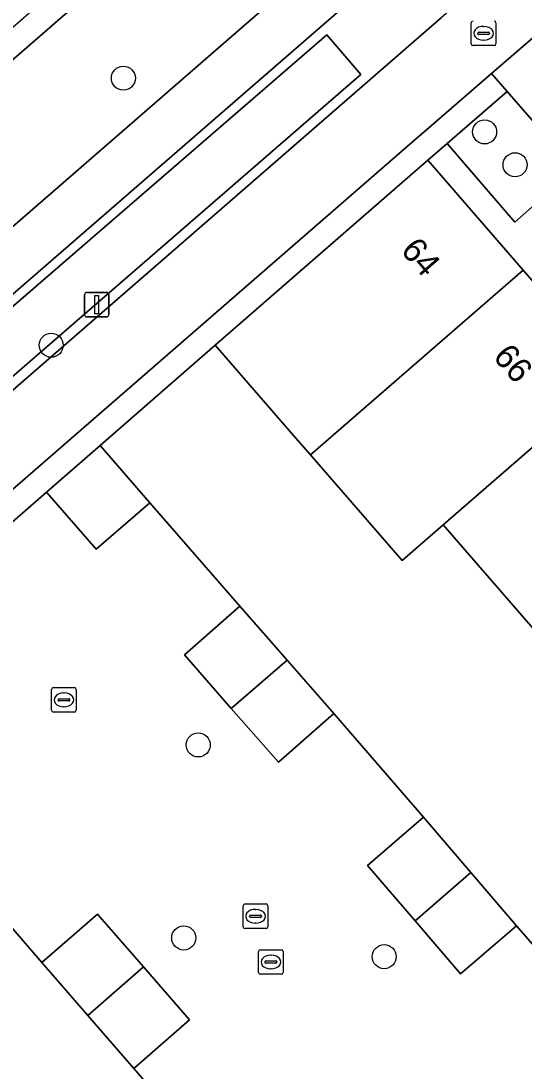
# Model space of a CAD drawing. Extents: x 155887 to 156869, y 383880 to 384678.
# Drawn here: x 156584.72 to 156605.19, y 384333.07 to 384375.74 of the extents above; entities that cross this region are included whole.
import ezdxf

# ---------------------------------------------------------------- set-up
doc = ezdxf.new("R2010")
doc.units = 0
for name, color, linetype in [('IMGEO_Boom', 7, 'Continuous'), ('IMGEO_Erf', 7, 'Continuous'), ('IMGEO_Fietspad_gesloten', 7, 'Continuous'), ('IMGEO_Greppel_droge_sloot', 7, 'Continuous'), ('IMGEO_Groenvoorziening', 7, 'Continuous'), ('IMGEO_Haag', 7, 'Continuous'), ('IMGEO_Kolk', 7, 'Continuous'), ('IMGEO_Lichtmast', 7, 'Continuous'), ('IMGEO_Pand', 7, 'Continuous'), ('IMGEO_Pand_nummerreeks', 7, 'Continuous'), ('IMGEO_Rijbaan_lokaal_open', 7, 'Continuous'), ('IMGEO_Rioolput', 7, 'Continuous'), ('IMGEO_Voetpad_gesloten', 7, 'Continuous'), ('IMGEO_Voetpad_open', 7, 'Continuous')]:
    doc.layers.add(name, color=color, linetype=linetype)

msp = doc.modelspace()

# ---------------------------------------------------------------- linework, layer by layer
at = {"layer": 'IMGEO_Boom'}
for centre in [(156588.884, 384373.419), (156603.586, 384371.237), (156604.824, 384369.901), (156585.948, 384362.566), (156591.931, 384346.318), (156591.341, 384338.473), (156599.498, 384337.713)]:
    msp.add_circle(centre, 0.489, dxfattribs=at)
at = {"layer": 'IMGEO_Erf'}
for points in [[(156605.639, 384350.953), (156601.895, 384355.265), (156600.227, 384353.816), (156596.579, 384358.015), (156596.499, 384358.107), (156595.904, 384358.793), (156592.624, 384362.567), (156587.935, 384358.489), (156589.957, 384356.164), (156593.625, 384351.963), (156595.546, 384349.768), (156597.449, 384347.593), (156601.095, 384343.377), (156603.02, 384341.134), (156604.877, 384338.97), (156608.548, 384334.763)], [(156593.073, 384328.831), (156589.316, 384333.172), (156587.444, 384335.326), (156585.573, 384337.478), (156581.869, 384341.752), (156579.963, 384343.947), (156578.024, 384346.181), (156576.191, 384348.293), (156570.287, 384343.172), (156573.567, 384339.398), (156574.066, 384338.823), (156577.808, 384334.516), (156581.552, 384330.207)]]:
    msp.add_lwpolyline(points, dxfattribs=at)
at = {"layer": 'IMGEO_Fietspad_gesloten'}
for points in [[(156648.55, 384416.417), (156603.807, 384377.588), (156601.828, 384375.893), (156557.079, 384337.043), (156554.933, 384335.268), (156551.774, 384332.513), (156513.461, 384299.101), (156507.808, 384294.187), (156504.978, 384291.727), (156500, 384287.4), (156473.684, 384264.525)], [(156558.966, 384334.66), (156561.392, 384336.777), (156562.189, 384337.469), (156600.633, 384370.82), (156601.427, 384371.495), (156603.862, 384373.612), (156605.833, 384375.304), (156608.293, 384377.417), (156609.06, 384378.112), (156647.459, 384411.414)]]:
    msp.add_lwpolyline(points, dxfattribs=at)
at = {"layer": 'IMGEO_Greppel_droge_sloot'}
msp.add_lwpolyline([(156559.601, 384339.842), (156598.547, 384373.567), (156597.161, 384375.18), (156558.195, 384341.529)], close=True, dxfattribs=at)
at = {"layer": 'IMGEO_Groenvoorziening'}
for points in [[(156576.446, 384367.3), (156595.213, 384383.587), (156594.563, 384384.346), (156592.13, 384382.234), (156591.32, 384381.532), (156582.665, 384373.991), (156577.91, 384369.876), (156575.799, 384368.047)], [(156579.802, 384363.427), (156598.543, 384379.697), (156595.213, 384383.587), (156576.446, 384367.3)], [(156598.547, 384373.567), (156559.601, 384339.842), (156558.195, 384341.529), (156597.161, 384375.18)], [(156584.891, 384355.84), (156585.757, 384356.596), (156587.935, 384358.489), (156592.624, 384362.567), (156601.274, 384370.085), (156602.057, 384370.764), (156604.5, 384372.882), (156603.862, 384373.612), (156601.427, 384371.495), (156600.633, 384370.82), (156562.189, 384337.469), (156561.392, 384336.777), (156558.966, 384334.66), (156559.492, 384334.059), (156559.622, 384333.909), (156562.071, 384336.045), (156562.844, 384336.719), (156570.287, 384343.172), (156576.191, 384348.293)], [(156604.5, 384372.882), (156602.057, 384370.764), (156604.812, 384367.563), (156607.257, 384369.727)]]:
    msp.add_lwpolyline(points, close=True, dxfattribs=at)
for points in [[(156599.719, 384377.942), (156555.463, 384339.578)], [(156555.372, 384339.037), (156557.079, 384337.043), (156601.828, 384375.893)]]:
    msp.add_lwpolyline(points, dxfattribs=at)
at = {"layer": 'IMGEO_Haag'}
for points in [[(156576.446, 384367.3), (156595.213, 384383.587), (156594.563, 384384.346), (156592.13, 384382.234), (156591.32, 384381.532), (156582.665, 384373.991), (156577.91, 384369.876), (156575.799, 384368.047)], [(156584.891, 384355.84), (156585.757, 384356.596), (156587.935, 384358.489), (156592.624, 384362.567), (156601.274, 384370.085), (156602.057, 384370.764), (156604.5, 384372.882), (156603.862, 384373.612), (156601.427, 384371.495), (156600.633, 384370.82), (156562.189, 384337.469), (156561.392, 384336.777), (156558.966, 384334.66), (156559.492, 384334.059), (156559.622, 384333.909), (156562.071, 384336.045), (156562.844, 384336.719), (156570.287, 384343.172), (156576.191, 384348.293)]]:
    msp.add_lwpolyline(points, close=True, dxfattribs=at)
at = {"layer": 'IMGEO_Kolk'}
for p, q in [((156585.964, 384347.726), (156585.964, 384348.578)), ((156586.039, 384348.652), (156586.891, 384348.652)), ((156586.452, 384348.432), (156586.477, 384348.432)), ((156586.965, 384348.578), (156586.965, 384347.726)), ((156586.223, 384348.146), (156586.223, 384348.158)), ((156586.661, 384348.109), (156586.263, 384348.109)), ((156586.266, 384348.195), (156586.664, 384348.195)), ((156586.707, 384348.158), (156586.707, 384348.146)), ((156586.891, 384347.652), (156586.039, 384347.652)), ((156586.475, 384347.872), (156586.45, 384347.872)), ((156593.838, 384339.854), (156594.69, 384339.854)), ((156593.763, 384338.928), (156593.763, 384339.78)), ((156594.065, 384339.397), (156594.463, 384339.397)), ((156594.251, 384339.634), (156594.276, 384339.634)), ((156594.764, 384339.78), (156594.764, 384338.928)), ((156594.022, 384339.348), (156594.022, 384339.36)), ((156594.46, 384339.311), (156594.062, 384339.311)), ((156594.274, 384339.074), (156594.249, 384339.074)), ((156594.506, 384339.36), (156594.506, 384339.348)), ((156594.69, 384338.854), (156593.838, 384338.854))]:
    msp.add_line(p, q, dxfattribs=at)
for points in [[(156585.964, 384347.726), (156585.964, 384348.578)], [(156586.039, 384348.652), (156586.891, 384348.652)], [(156586.965, 384348.578), (156586.965, 384347.726)], [(156586.891, 384347.652), (156586.039, 384347.652)], [(156593.838, 384339.854), (156594.69, 384339.854)], [(156593.763, 384338.928), (156593.763, 384339.78)], [(156594.764, 384339.78), (156594.764, 384338.928)], [(156594.69, 384338.854), (156593.838, 384338.854)]]:
    msp.add_lwpolyline(points, dxfattribs=at)
for centre, radius, start, end in [((156586.041, 384348.576), 0.0765, 91.552, 178.448), ((156586.041, 384348.576), 0.0765, 91.552, 178.448), ((156586.889, 384348.576), 0.0765, 1.552, 88.448), ((156586.889, 384348.576), 0.0765, 1.552, 88.448), ((156586.263, 384348.155), 0.0403, 85.8775, 175.7526), ((156586.26, 384348.145), 0.0366, 178.938, 274.7102), ((156586.664, 384348.152), 0.043, 264.8664, 352.4533), ((156586.668, 384348.157), 0.0386, 1.7309, 96.639), ((156586.041, 384347.728), 0.0765, 181.552, 268.448), ((156586.041, 384347.728), 0.0765, 181.552, 268.448), ((156586.889, 384347.728), 0.0765, 271.552, 358.448), ((156586.889, 384347.728), 0.0765, 271.552, 358.448), ((156593.84, 384339.778), 0.0765, 91.552, 178.448), ((156593.84, 384339.778), 0.0765, 91.552, 178.448), ((156594.688, 384339.778), 0.0765, 1.552, 88.448), ((156594.688, 384339.778), 0.0765, 1.552, 88.448), ((156594.062, 384339.357), 0.0403, 85.8775, 175.7526), ((156594.467, 384339.359), 0.0386, 1.7309, 96.639), ((156594.059, 384339.347), 0.0366, 178.938, 274.7102), ((156594.463, 384339.354), 0.043, 264.8664, 352.4533), ((156593.84, 384338.93), 0.0765, 181.552, 268.448), ((156593.84, 384338.93), 0.0765, 181.552, 268.448), ((156594.688, 384338.93), 0.0765, 271.552, 358.448), ((156594.688, 384338.93), 0.0765, 271.552, 358.448)]:
    msp.add_arc(centre, radius, start, end, dxfattribs=at)
for centre, major_axis, ratio, start_param, end_param in [((156586.451, 384348.152), (-0.387, 0.002), 0.722429, 4.712389, 7.853982), ((156586.476, 384348.152), (-0.39, 0.002), 0.717154, 1.570796, 4.712389), ((156594.25, 384339.354), (-0.387, 0.002), 0.722429, 4.712389, 7.853982), ((156594.275, 384339.354), (-0.39, 0.002), 0.717154, 1.570796, 4.712389)]:
    msp.add_ellipse(centre, major_axis=major_axis, ratio=ratio, start_param=start_param, end_param=end_param, dxfattribs=at)
at = {"layer": 'IMGEO_Lichtmast'}
for p, q in [((156587.303, 384363.815), (156587.303, 384364.615)), ((156587.303, 384364.615), (156587.303, 384363.815)), ((156587.403, 384364.715), (156588.193, 384364.715)), ((156588.193, 384364.715), (156587.403, 384364.715)), ((156588.293, 384364.615), (156588.293, 384363.815)), ((156588.293, 384363.815), (156588.293, 384364.615)), ((156588.193, 384363.715), (156587.403, 384363.715)), ((156587.403, 384363.715), (156588.193, 384363.715))]:
    msp.add_line(p, q, dxfattribs=at)
msp.add_lwpolyline([(156587.723, 384364.59), (156587.873, 384364.59), (156587.873, 384363.84), (156587.723, 384363.84), (156587.723, 384364.59)], dxfattribs=at)
for centre, start, end in [((156587.403, 384364.615), 90, 180), ((156587.403, 384364.615), 90, 180), ((156588.193, 384364.615), 0, 90), ((156588.193, 384364.615), 360, 90), ((156587.403, 384363.815), 180, 270), ((156587.403, 384363.815), 180, 270), ((156588.193, 384363.815), 270, 0), ((156588.193, 384363.815), 270, 0)]:
    msp.add_arc(centre, 0.1, start, end, dxfattribs=at)
at = {"layer": 'IMGEO_Pand'}
for points in [[(156605.151, 384365.621), (156601.274, 384370.085), (156592.624, 384362.567), (156595.904, 384358.793), (156596.499, 384358.107)], [(156608.888, 384361.32), (156605.151, 384365.621), (156596.499, 384358.107), (156596.579, 384358.015), (156600.227, 384353.816), (156601.895, 384355.265)], [(156612.624, 384357.019), (156608.888, 384361.32), (156601.895, 384355.265), (156605.639, 384350.953)], [(156585.757, 384356.596), (156587.779, 384354.271), (156589.957, 384356.164), (156587.935, 384358.489)], [(156593.278, 384347.804), (156595.546, 384349.768), (156593.625, 384351.963), (156591.367, 384349.987)], [(156593.278, 384347.804), (156595.191, 384345.617), (156597.449, 384347.593), (156595.546, 384349.768)], [(156600.755, 384339.166), (156603.02, 384341.134), (156601.095, 384343.377), (156598.818, 384341.423)], [(156600.755, 384339.166), (156602.6, 384337.016), (156604.877, 384338.97), (156603.02, 384341.134)], [(156587.444, 384335.326), (156589.708, 384337.294), (156587.837, 384339.446), (156585.573, 384337.478)], [(156587.444, 384335.326), (156589.316, 384333.172), (156591.58, 384335.14), (156589.708, 384337.294)]]:
    msp.add_lwpolyline(points, close=True, dxfattribs=at)
at = {"layer": 'IMGEO_Rijbaan_lokaal_open'}
for points in [[(156608.548, 384334.763), (156604.877, 384338.97), (156602.6, 384337.016), (156600.755, 384339.166), (156598.818, 384341.423), (156601.095, 384343.377), (156597.449, 384347.593), (156595.191, 384345.617), (156593.278, 384347.804), (156591.367, 384349.987), (156593.625, 384351.963), (156589.957, 384356.164), (156587.779, 384354.271), (156585.757, 384356.596), (156584.891, 384355.84), (156576.191, 384348.293)], [(156581.869, 384341.752), (156585.573, 384337.478), (156587.837, 384339.446), (156589.708, 384337.294), (156591.58, 384335.14), (156589.316, 384333.172), (156593.073, 384328.831)]]:
    msp.add_lwpolyline(points, dxfattribs=at)
at = {"layer": 'IMGEO_Rioolput'}
for p, q in [((156603.044, 384374.818), (156603.044, 384375.67)), ((156603.303, 384375.238), (156603.303, 384375.25)), ((156603.346, 384375.287), (156603.744, 384375.287)), ((156603.532, 384375.524), (156603.557, 384375.524)), ((156603.787, 384375.25), (156603.787, 384375.238)), ((156604.045, 384375.67), (156604.045, 384374.818)), ((156603.741, 384375.201), (156603.343, 384375.201)), ((156603.555, 384374.964), (156603.53, 384374.964)), ((156603.971, 384374.744), (156603.119, 384374.744)), ((156594.388, 384337.07), (156594.388, 384337.922)), ((156594.463, 384337.996), (156595.315, 384337.996)), ((156594.876, 384337.776), (156594.901, 384337.776)), ((156595.389, 384337.922), (156595.389, 384337.07)), ((156594.647, 384337.49), (156594.647, 384337.502)), ((156595.085, 384337.453), (156594.687, 384337.453)), ((156594.69, 384337.539), (156595.088, 384337.539)), ((156595.131, 384337.502), (156595.131, 384337.49)), ((156595.315, 384336.996), (156594.463, 384336.996)), ((156594.899, 384337.216), (156594.874, 384337.216))]:
    msp.add_line(p, q, dxfattribs=at)
for points in [[(156603.044, 384374.818), (156603.044, 384375.67)], [(156604.045, 384375.67), (156604.045, 384374.818)], [(156603.971, 384374.744), (156603.119, 384374.744)], [(156594.388, 384337.07), (156594.388, 384337.922)], [(156594.463, 384337.996), (156595.315, 384337.996)], [(156595.389, 384337.922), (156595.389, 384337.07)], [(156595.315, 384336.996), (156594.463, 384336.996)]]:
    msp.add_lwpolyline(points, dxfattribs=at)
for centre, radius, start, end in [((156603.121, 384375.668), 0.0765, 91.552, 178.448), ((156603.121, 384375.668), 0.0765, 91.552, 178.448), ((156603.969, 384375.668), 0.0765, 1.552, 88.448), ((156603.969, 384375.668), 0.0765, 1.552, 88.448), ((156603.343, 384375.247), 0.0403, 85.8775, 175.7526), ((156603.748, 384375.249), 0.0386, 1.7309, 96.639), ((156603.34, 384375.237), 0.0366, 178.938, 274.7102), ((156603.744, 384375.244), 0.043, 264.8664, 352.4533), ((156603.121, 384374.82), 0.0765, 181.552, 268.448), ((156603.121, 384374.82), 0.0765, 181.552, 268.448), ((156603.969, 384374.82), 0.0765, 271.552, 358.448), ((156603.969, 384374.82), 0.0765, 271.552, 358.448), ((156594.465, 384337.92), 0.0765, 91.552, 178.448), ((156594.465, 384337.92), 0.0765, 91.552, 178.448), ((156595.313, 384337.92), 0.0765, 1.552, 88.448), ((156595.313, 384337.92), 0.0765, 1.552, 88.448), ((156594.687, 384337.499), 0.0403, 85.8775, 175.7526), ((156594.684, 384337.489), 0.0366, 178.938, 274.7102), ((156595.088, 384337.496), 0.043, 264.8664, 352.4533), ((156595.092, 384337.501), 0.0386, 1.7309, 96.639), ((156594.465, 384337.072), 0.0765, 181.552, 268.448), ((156594.465, 384337.072), 0.0765, 181.552, 268.448), ((156595.313, 384337.072), 0.0765, 271.552, 358.448), ((156595.313, 384337.072), 0.0765, 271.552, 358.448)]:
    msp.add_arc(centre, radius, start, end, dxfattribs=at)
for centre, major_axis, ratio, start_param, end_param in [((156603.531, 384375.244), (-0.387, 0.002), 0.722429, 4.712389, 7.853982), ((156603.556, 384375.244), (-0.39, 0.002), 0.717154, 1.570796, 4.712389), ((156594.875, 384337.496), (-0.387, 0.002), 0.722429, 4.712389, 7.853982), ((156594.9, 384337.496), (-0.39, 0.002), 0.717154, 1.570796, 4.712389)]:
    msp.add_ellipse(centre, major_axis=major_axis, ratio=ratio, start_param=start_param, end_param=end_param, dxfattribs=at)
at = {"layer": 'IMGEO_Voetpad_gesloten'}
msp.add_lwpolyline([(156645.359, 384420.378), (156626.631, 384404.101), (156625.693, 384403.286), (156600.546, 384381.431), (156598.543, 384379.697), (156579.802, 384363.427), (156578.944, 384362.682), (156553.763, 384340.821), (156551.693, 384339.037), (156548.518, 384336.271), (156532.232, 384322.082), (156531.31, 384321.278), (156510.173, 384302.862), (156511.511, 384301.331), (156549.833, 384334.752), (156552.702, 384337.254), (156555.433, 384339.564), (156555.463, 384339.578), (156599.719, 384377.942), (156602.187, 384380.108), (156602.253, 384380.125), (156646.409, 384418.594)], dxfattribs=at)
at = {"layer": 'IMGEO_Voetpad_open'}
msp.add_lwpolyline([(156605.833, 384375.304), (156603.862, 384373.612), (156604.5, 384372.882), (156607.257, 384369.727), (156604.812, 384367.563), (156602.057, 384370.764), (156601.274, 384370.085), (156605.151, 384365.621), (156608.888, 384361.32)], dxfattribs=at)

# ---------------------------------------------------------------- texts
at = {"layer": 'IMGEO_Pand_nummerreeks'}
for s, p in [('64', (156600.134, 384366.397)), ('66', (156603.888, 384362.075))]:
    msp.add_text(s, height=1, rotation=310.9784, dxfattribs=at).set_placement(p)

doc.saveas('drawing.dxf')
